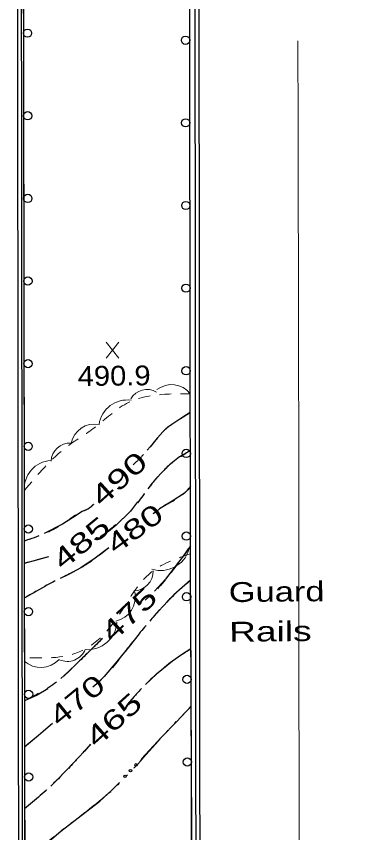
# Model space of a CAD drawing. Extents: x 2362213 to 2366494, y 6968794 to 6978110.
# Drawn here: x 2364397 to 2364480.8, y 6970496.6 to 6970694.1 of the extents above; entities that cross this region are included whole.
import ezdxf
from ezdxf.enums import TextEntityAlignment as Align

# ---------------------------------------------------------------- set-up
doc = ezdxf.new("R2010")
doc.units = 0
doc.header["$LTSCALE"] = 1.9
doc.linetypes.add('DASH_DOUBLE_DOT', pattern=[9.2, 5, -1.2, 0.3, -1.2, 0.3, -1.2])
doc.linetypes.add('SHORT_DASHED', pattern=[2.7, 1.5, -1.2])
for name, color, linetype, lineweight in [('2', 7, 'Continuous', 25), ('25', 7, 'Continuous', 25), ('29', 7, 'Continuous', 13), ('31', 7, 'Continuous', 25), ('32', 7, 'Continuous', 25), ('4', 7, 'Continuous', 25), ('62', 7, 'Continuous', 13)]:
    doc.layers.add(name, color=color, linetype=linetype, lineweight=lineweight)

msp = doc.modelspace()

# ---------------------------------------------------------------- linework, layer by layer
at = {"layer": '2'}
for points in [[(2364440.123, 6970279.179), (2364440.489, 6970460.26), (2364440.223, 6970785.244), (2364439.567, 6970959.146)], [(2364441.083, 6970279.178), (2364441.449, 6970460.26), (2364441.183, 6970785.243), (2364440.527, 6970959.145)], [(2364396.955, 6970944.499), (2364397.691, 6970272.954), (2364397.874, 6970259.995)], [(2364397.914, 6970944.452), (2364398.65, 6970272.964), (2364398.833, 6970260.03)]]:
    msp.add_lwpolyline(points, dxfattribs=at)
at = {"layer": '25'}
for points in [[(2364427.292, 6970514.428), (2364432.153, 6970519.634), (2364435.728, 6970523.398), (2364439.312, 6970527.152)], [(2364398.999, 6970489.408), (2364403.343, 6970493.199), (2364407.727, 6970496.94), (2364414.043, 6970501.75), (2364417.18, 6970504.16), (2364420.114, 6970506.819), (2364421.916, 6970508.716)]]:
    msp.add_lwpolyline(points, dxfattribs=at)
for centre in [(2364424.607, 6970511.566), (2364425.927, 6970512.96), (2364423.287, 6970510.172)]:
    msp.add_circle(centre, 0.3, dxfattribs=at)
at = {"layer": '25', "linetype": 'DASH_DOUBLE_DOT'}
msp.add_spline([(2364398.999, 6970489.408), (2364407.727, 6970496.94), (2364420.114, 6970506.819), (2364432.153, 6970519.634), (2364439.312, 6970527.152)], degree=3, dxfattribs=at)
at = {"layer": '29'}
for centre, radius, start, end in [((2364434.553, 6970599.238), 5.752, 37.99211, 127.99211), ((2364428.629, 6970599.218), 4.597, 59.77412, 149.77412), ((2364423.816, 6970594.372), 6.899, 81.71648, 171.71648), ((2364415.921, 6970589.698), 5.752, 79.22205, 169.22205), ((2364409.967, 6970586.233), 4.597, 87.14264, 177.14264), ((2364405.774, 6970579.758), 6.899, 94.09701, 184.09701), ((2364431.923, 6970567.163), 7.169, 252.80559, 342.80559), ((2364425.324, 6970559.851), 4.777, 271.08541, 1.08541), ((2364419.808, 6970553.622), 5.977, 281.94536, 11.94536), ((2364414.185, 6970547.997), 7.169, 265.82814, 355.82814), ((2364409.289, 6970542.778), 4.777, 246.43839, 336.43839), ((2364402.88, 6970542.516), 5.977, 227.66445, 317.66445)]:
    msp.add_arc(centre, radius, start, end, dxfattribs=at)
at = {"layer": '29', "linetype": 'SHORT_DASHED'}
for points in [[(2364398.843, 6970579.3), (2364409.381, 6970590.07), (2364415.988, 6970594.643), (2364423.633, 6970600.397), (2364439.082, 6970602.765)], [(2364439.151, 6970564.043), (2364429.999, 6970559.856), (2364418.69, 6970545.107), (2364412.146, 6970540.285), (2364398.907, 6970538.949)]]:
    msp.add_spline(points, degree=3, dxfattribs=at)
at = {"layer": '31', "lineweight": 13}
for p, q in [((2364421.818, 6970611.411), (2364418.701, 6970615.26)), ((2364418.738, 6970611.381), (2364421.781, 6970615.289))]:
    msp.add_line(p, q, dxfattribs=at)
at = {"layer": '32'}
for p, q in [((2364425.898, 6970586.188), (2364425.274, 6970585.582)), ((2364399.945, 6970567.499), (2364398.869, 6970567.079)), ((2364425.518, 6970529.501), (2364423.855, 6970527.665)), ((2364402.349, 6970505.139), (2364398.976, 6970502.307))]:
    msp.add_line(p, q, dxfattribs=at)
at = {"layer": '32', "linetype": 'SHORT_DASHED'}
for p, q in [((2364404.735, 6970563.336), (2364398.87, 6970561.73)), ((2364405.739, 6970522.942), (2364398.943, 6970517.258))]:
    msp.add_line(p, q, dxfattribs=at)
at = {"layer": '32'}
for points in [[(2364439.095, 6970598.204), (2364437.316, 6970597.106), (2364435.567, 6970595.95), (2364433.927, 6970594.844), (2364433.143, 6970594.247), (2364432.419, 6970593.58), (2364431.776, 6970592.863), (2364431.153, 6970592.128), (2364429.363, 6970589.94), (2364428.641, 6970589.093)], [(2364439.112, 6970589.063), (2364436.477, 6970587.469), (2364434.096, 6970585.556), (2364431.916, 6970583.375), (2364429.867, 6970581.106), (2364428.81, 6970579.746)], [(2364439.125, 6970580.354), (2364438.463, 6970579.498), (2364438.097, 6970579.094), (2364437.691, 6970578.74), (2364434.679, 6970576.811), (2364431.667, 6970574.912), (2364430.892, 6970574.314), (2364430.117, 6970573.717)], [(2364415.665, 6970576.04), (2364415.269, 6970575.646), (2364414.863, 6970575.252), (2364414.416, 6970574.927), (2364412.882, 6970574.243), (2364410.527, 6970572.71), (2364408.14, 6970571.197), (2364403.671, 6970568.945)], [(2364426.339, 6970576.602), (2364424.581, 6970574.354), (2364421.163, 6970570.961), (2364419.267, 6970569.473), (2364417.241, 6970568.124)], [(2364419.385, 6970565.504), (2364416.05, 6970562.993), (2364412.612, 6970560.631), (2364409.448, 6970558.97), (2364407.575, 6970558.062)], [(2364439.152, 6970565.973), (2364437.741, 6970563.97), (2364436.27, 6970562.006), (2364433.079, 6970557.895), (2364430.455, 6970555.02)], [(2364404.735, 6970563.336), (2364401.823, 6970562.468), (2364398.87, 6970561.73)], [(2364439.172, 6970557.623), (2364437.098, 6970555.903), (2364435.125, 6970554.075), (2364432.402, 6970551.278), (2364429.808, 6970548.373), (2364429.284, 6970547.738)], [(2364404.033, 6970556.199), (2364402.55, 6970555.384), (2364398.89, 6970553.309)], [(2364417.835, 6970543.548), (2364414.862, 6970540.651), (2364411.89, 6970537.753), (2364409.313, 6970535.328), (2364407.705, 6970533.883)], [(2364426.734, 6970544.653), (2364424.252, 6970541.641), (2364421.267, 6970537.972), (2364418.253, 6970534.323), (2364416.925, 6970533), (2364415.507, 6970531.767)], [(2364439.25, 6970541.023), (2364436.953, 6970539.631), (2364434.778, 6970538.071), (2364430.918, 6970534.924), (2364428.281, 6970532.388)], [(2364404.589, 6970531.382), (2364402.033, 6970529.867), (2364398.927, 6970528.448)], [(2364405.739, 6970522.942), (2364402.367, 6970520.07), (2364398.943, 6970517.258)], [(2364414.958, 6970517.961), (2364413.444, 6970516.306), (2364411.93, 6970514.662), (2364409.207, 6970511.776), (2364406.433, 6970508.928), (2364405.283, 6970507.847)]]:
    msp.add_lwpolyline(points, dxfattribs=at)
at = {"layer": '32', "linetype": 'SHORT_DASHED'}
for points in [[(2364439.095, 6970598.204), (2364435.567, 6970595.95), (2364432.419, 6970593.58), (2364431.153, 6970592.128), (2364427.523, 6970587.804), (2364425.274, 6970585.582)], [(2364439.112, 6970589.063), (2364434.096, 6970585.556), (2364429.867, 6970581.106), (2364424.581, 6970574.354), (2364417.241, 6970568.124)], [(2364439.125, 6970580.354), (2364437.691, 6970578.74), (2364431.667, 6970574.912), (2364430.117, 6970573.717)], [(2364415.665, 6970576.04), (2364414.863, 6970575.252), (2364412.882, 6970574.243), (2364408.14, 6970571.197), (2364398.869, 6970567.079)], [(2364419.385, 6970565.504), (2364412.612, 6970560.631), (2364406.231, 6970557.41), (2364398.89, 6970553.309)], [(2364439.152, 6970565.973), (2364436.27, 6970562.006), (2364429.584, 6970554.062), (2364428.156, 6970552.817)], [(2364439.172, 6970557.623), (2364435.125, 6970554.075), (2364429.808, 6970548.373), (2364424.252, 6970541.641), (2364418.253, 6970534.323), (2364415.507, 6970531.767)], [(2364417.835, 6970543.548), (2364411.89, 6970537.753), (2364406.674, 6970532.953), (2364398.927, 6970528.448)], [(2364439.25, 6970541.023), (2364434.778, 6970538.071), (2364427.349, 6970531.5), (2364423.855, 6970527.665)], [(2364414.958, 6970517.961), (2364411.93, 6970514.662), (2364406.433, 6970508.928), (2364398.976, 6970502.307)]]:
    msp.add_spline(points, degree=3, dxfattribs=at)
at = {"layer": '4'}
for points in [[(2364439.165, 6970558.333), (2364439.041, 6970625.945), (2364438.686, 6970863.844), (2364438.679, 6970960.048)], [(2364439.165, 6970558.333), (2364439.041, 6970625.945), (2364438.686, 6970863.844), (2364438.679, 6970960.048)], [(2364398.117, 6970940.04), (2364398.351, 6970848.338), (2364398.554, 6970756.636), (2364398.762, 6970632.932), (2364398.96, 6970509.227), (2364399.198, 6970386.554), (2364399.466, 6970263.88)], [(2364439.571, 6970283.654), (2364439.507, 6970296.664), (2364439.463, 6970309.674), (2364439.498, 6970346.966), (2364439.573, 6970384.248), (2364439.548, 6970445.632), (2364439.414, 6970507.022), (2364439.299, 6970532.673), (2364439.165, 6970558.333)]]:
    msp.add_lwpolyline(points, dxfattribs=at)
for centre in [(2364399.664, 6970690.042), (2364437.947, 6970688.331), (2364399.697, 6970670.042), (2364437.977, 6970668.331), (2364399.73, 6970650.042), (2364438.007, 6970648.331), (2364399.763, 6970630.042), (2364438.037, 6970628.331), (2364399.795, 6970610.042), (2364438.073, 6970608.331), (2364399.828, 6970590.042), (2364438.11, 6970588.331), (2364399.861, 6970570.042), (2364438.146, 6970568.331), (2364438.19, 6970553.648), (2364399.893, 6970550.042), (2364438.298, 6970533.648), (2364399.926, 6970530.042), (2364438.385, 6970513.649), (2364399.959, 6970510.042)]:
    msp.add_circle(centre, 1, dxfattribs=at)
for points in [[(2364481.56, 6971076.78), (2364482.593, 6971030.318), (2364482.172, 6970982.043), (2364482.609, 6970715.594), (2364483.099, 6970440.505), (2364482.922, 6970307.848), (2364484.938, 6970275.715), (2364487.321, 6970240.805), (2364488.678, 6970192.747), (2364490.444, 6970156.442), (2364492.883, 6970112.344)], [(2364398.117, 6970940.04), (2364398.554, 6970756.636), (2364398.96, 6970509.227), (2364399.466, 6970263.88)], [(2364439.571, 6970283.654), (2364439.463, 6970309.674), (2364439.573, 6970384.248), (2364439.414, 6970507.022), (2364439.165, 6970558.333)]]:
    msp.add_spline(points, degree=3, dxfattribs=at)
at = {"layer": '62'}
msp.add_spline([(2364465.159, 6970688.167), (2364465.393, 6970558.563), (2364465.707, 6970399.709), (2364466.639, 6970290.242)], degree=3, dxfattribs=at)

# ---------------------------------------------------------------- texts
at = {"layer": '31', "width": 1.1}
msp.add_text('490.9', height=4.8, rotation=0.546, dxfattribs=at).set_placement((2364411.833, 6970604.655))
at = {"layer": '31'}
for s, rotation, width, p in [(' 490 ', 42.204, 1.45, (2364423.418, 6970580.447)), (' 480 ', 36.289, 1.4, (2364427.039, 6970568.196)), (' 485 ', 39.507, 1.45, (2364414.166, 6970564.859)), (' 475 ', 43.03, 1.45, (2364425.873, 6970547.647)), (' 470 ', 39.3, 1.4, (2364413.148, 6970526.757)), (' 465 ', 41.986, 1.45, (2364422.134, 6970522.112))]:
    msp.add_text(s, height=4.8, rotation=rotation, dxfattribs=dict(at, width=width)).set_placement(p, align=Align.CENTER)
at = {"layer": '4'}
for s, width, p in [('Guard', 1.3, (2364448.431, 6970552.36)), ('Rails', 1.4, (2364448.523, 6970542.761))]:
    msp.add_text(s, height=4.8, rotation=0.546, dxfattribs=dict(at, width=width)).set_placement(p)

doc.saveas('drawing.dxf')
